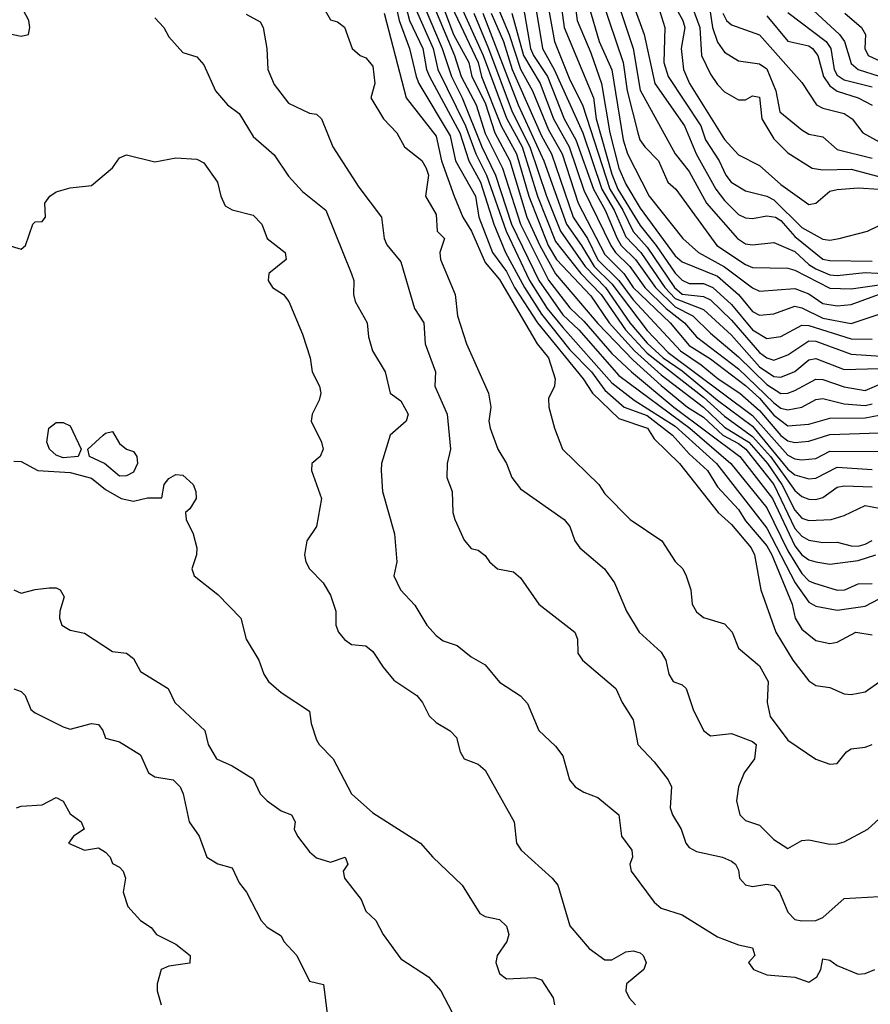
# Model space of a CAD drawing. Header units: metres. Extents: x -51132 to -49532, y -231222 to -229437.
# Tile 586 of 656: x -50220 to -50160, y -229989 to -229919. Entities that reach past the tile are written whole.
import ezdxf

# ---------------------------------------------------------------- set-up
doc = ezdxf.new("R2010")
doc.units = ezdxf.units.M
for name, color, linetype in [('CONTOUR_HALF', 8, 'Continuous'), ('CONTOUR_INDEX', 1, 'Continuous'), ('CONTOUR_INTER', 3, 'Continuous')]:
    doc.layers.add(name, color=color, linetype=linetype)

msp = doc.modelspace()

# ---------------------------------------------------------------- linework, layer by layer
at = {"layer": 'CONTOUR_HALF'}
for points, elevation in [([(-50183.148, -229914.759), (-50182.164, -229920.259), (-50181.08, -229922.988), (-50180.175, -229924.759), (-50178.239, -229930.759), (-50177.309, -229932.259), (-50176.58, -229933.772), (-50175.58, -229934.89), (-50173.642, -229937.759), (-50173.08, -229938.217), (-50171.58, -229938.383), (-50171.08, -229938.641), (-50169.58, -229940.075), (-50167.58, -229942.372), (-50167.08, -229942.76), (-50166.58, -229942.911), (-50165.58, -229942.533), (-50164.08, -229941.54), (-50163.58, -229941.579), (-50161.08, -229942.506), (-50158.58, -229942.656)], 64.5), ([(-50180.956, -229915.759), (-50180.561, -229918.759), (-50179.58, -229921.073), (-50178.821, -229923.259), (-50178.237, -229926.759), (-50177.58, -229929.261), (-50177.08, -229930.396), (-50176.08, -229932.103), (-50173.58, -229935.492), (-50173.08, -229935.933), (-50170.58, -229936.942), (-50169.085, -229938.259), (-50168.08, -229939.453), (-50167.58, -229939.724), (-50166.58, -229939.631), (-50165.08, -229939.091), (-50164.58, -229939.209), (-50163.08, -229939.933), (-50161.08, -229940.308), (-50158.58, -229939.476)], 63.5), ([(-50171.45, -229915.759), (-50170.939, -229919.259), (-50170.58, -229920.316), (-50170.08, -229921.023), (-50169.08, -229921.626), (-50167.58, -229921.846), (-50167.08, -229922.201), (-50166.429, -229923.759), (-50166.146, -229925.259), (-50164.58, -229926.555), (-50164.08, -229926.859), (-50163.08, -229927.043), (-50162.08, -229927.939), (-50159.58, -229928.55)], 59.5), ([(-50193, -229916.759), (-50192.478, -229918.759), (-50191.528, -229920.759), (-50191.249, -229922.259), (-50191.041, -229922.759), (-50188.895, -229926.759), (-50188.24, -229928.759), (-50187.429, -229930.259), (-50186.477, -229933.259), (-50185.638, -229935.259), (-50184.295, -229937.759), (-50183.08, -229939.66), (-50181.08, -229942.176), (-50179.525, -229943.759), (-50178.58, -229945.045), (-50177.215, -229946.259), (-50175.58, -229946.866), (-50173.77, -229948.259), (-50172.58, -229949.576), (-50171.295, -229950.759), (-50170.58, -229951.926), (-50169.08, -229953.549), (-50168.58, -229954.334), (-50167.08, -229956.121), (-50166.718, -229956.759), (-50165.26, -229960.259), (-50165.064, -229961.259), (-50164.58, -229962.04), (-50163.58, -229962.861), (-50162.58, -229963.06), (-50162.08, -229962.979), (-50160.732, -229962.259), (-50159.58, -229962.458)], 71.5), ([(-50178.803, -229917.259), (-50177.286, -229921.759), (-50176.991, -229923.759), (-50176.245, -229926.759), (-50176.09, -229927.259), (-50175.737, -229927.759), (-50174.777, -229928.759), (-50174.098, -229930.259), (-50173.537, -229930.759), (-50170.632, -229934.759), (-50168.58, -229936.128), (-50168.08, -229936.335), (-50165.58, -229936.391), (-50165.08, -229936.517), (-50162.58, -229937.794), (-50161.08, -229937.857), (-50158.58, -229937.505)], 62.5), ([(-50173.859, -229917.259), (-50173.032, -229918.759), (-50172.909, -229919.259), (-50173.162, -229920.759), (-50172.987, -229922.259), (-50172.558, -229923.259), (-50170.08, -229927.22), (-50169.08, -229928.311), (-50167.58, -229929.073), (-50166.08, -229930.44), (-50164.08, -229931.855), (-50163.58, -229931.763), (-50162.58, -229930.907), (-50162.08, -229930.794), (-50160.58, -229930.667), (-50159.08, -229930.761)], 60.5), ([(-50191.43, -229917.759), (-50190.139, -229920.759), (-50189.478, -229922.759), (-50188.72, -229924.259), (-50187.332, -229927.759), (-50186.364, -229929.759), (-50185.221, -229933.259), (-50183.264, -229937.259), (-50181.58, -229939.686), (-50180.43, -229940.759), (-50177.58, -229944.011), (-50172.544, -229947.759), (-50169.634, -229950.259), (-50167.08, -229953.42), (-50165.58, -229956.484), (-50164.58, -229958.098), (-50164.08, -229958.603), (-50163.757, -229958.759), (-50162.08, -229959.264), (-50161.523, -229959.259), (-50160.58, -229958.827), (-50159.58, -229958.796)], 70.5), ([(-50190.099, -229917.759), (-50189.339, -229919.759), (-50188.257, -229921.759), (-50188.049, -229922.759), (-50187.08, -229924.627), (-50186.399, -229926.759), (-50185.341, -229928.759), (-50184.119, -229932.759), (-50183.215, -229934.759), (-50182.08, -229936.79), (-50179.08, -229940.305), (-50176.58, -229942.913), (-50174.58, -229944.721), (-50172.71, -229946.259), (-50171.58, -229946.978), (-50170.199, -229948.259), (-50169.08, -229948.839), (-50168.56, -229949.259), (-50166.58, -229951.766), (-50165.08, -229954.899), (-50164.58, -229955.441), (-50164.08, -229955.711), (-50163.08, -229955.88), (-50162.08, -229955.871), (-50161.08, -229956.124), (-50160.58, -229956.155), (-50160.08, -229956.005), (-50159.58, -229955.749)], 69.5), ([(-50188.814, -229917.759), (-50187.227, -229921.259), (-50185.58, -229925.723), (-50184.464, -229927.759), (-50183.381, -229931.259), (-50182.08, -229934.473), (-50180.288, -229936.759), (-50178.84, -229938.259), (-50177.113, -229940.759), (-50175.58, -229942.429), (-50171.58, -229945.562), (-50170.08, -229946.912), (-50168.08, -229948.34), (-50166.82, -229949.759), (-50165.08, -229952.189), (-50164.58, -229952.62), (-50164.08, -229952.795), (-50163.58, -229952.82), (-50163.08, -229952.678), (-50162.08, -229951.961), (-50161.58, -229951.865), (-50159.58, -229951.931)], 68.5), ([(-50184.399, -229917.759), (-50183.856, -229920.759), (-50183.652, -229921.259), (-50182.666, -229922.759), (-50181.478, -229925.759), (-50180.638, -229927.259), (-50179.399, -229930.759), (-50178.551, -229932.259), (-50177.711, -229934.259), (-50177.413, -229934.759), (-50176.405, -229935.759), (-50174.99, -229937.759), (-50173.58, -229939.118), (-50172.331, -229939.759), (-50171.08, -229940.999), (-50169.08, -229942.679), (-50167.08, -229944.656), (-50166.08, -229945.294), (-50165.58, -229945.271), (-50165.08, -229945.085), (-50163.58, -229944.28), (-50163.08, -229944.296), (-50161.58, -229944.814), (-50160.08, -229945.07), (-50158.08, -229944.223)], 65.5), ([(-50176.514, -229917.759), (-50175.794, -229919.759), (-50175.041, -229923.259), (-50172.91, -229926.259), (-50172.1, -229928.259), (-50170.701, -229930.759), (-50170.08, -229931.579), (-50169.08, -229932.555), (-50168.58, -229932.795), (-50168.08, -229932.848), (-50167.08, -229932.661), (-50166.445, -229932.759), (-50166.08, -229932.996), (-50165.08, -229934.138), (-50163.08, -229935.744), (-50162.58, -229935.844), (-50159.58, -229935.873)], 61.5), ([(-50164.08, -229917.759), (-50161.895, -229919.759), (-50161.551, -229920.259), (-50161.08, -229921.823), (-50160.58, -229922.256), (-50159.08, -229922.721)], 57.5), ([(-50204.08, -229918.323), (-50203.08, -229918.87), (-50202.878, -229919.259), (-50202.608, -229920.759), (-50202.547, -229922.259), (-50202.08, -229923.322), (-50201.08, -229924.638), (-50199.58, -229925.351), (-50199.08, -229925.429), (-50198.723, -229925.759), (-50197.929, -229927.759), (-50196.08, -229930.612), (-50194.465, -229932.759), (-50194.266, -229934.259), (-50194.08, -229934.729), (-50193.08, -229935.94), (-50192.102, -229939.259), (-50191.449, -229940.259), (-50191.353, -229941.759), (-50190.623, -229943.759), (-50190.657, -229944.759), (-50189.792, -229946.759), (-50189.553, -229949.259), (-50189.796, -229950.259), (-50189.82, -229951.259), (-50189.441, -229952.259), (-50189.378, -229953.759), (-50189.24, -229954.259), (-50188.58, -229955.713), (-50188.08, -229956.301), (-50187.58, -229956.429), (-50187.08, -229956.804), (-50186.784, -229957.259), (-50186.203, -229957.759), (-50185.08, -229957.964), (-50184.58, -229958.392), (-50183.284, -229960.259), (-50180.716, -229962.259), (-50180.537, -229962.759), (-50180.507, -229963.759), (-50180.168, -229964.259), (-50177.794, -229966.259), (-50177.358, -229967.259), (-50176.58, -229968.49), (-50176.249, -229970.259), (-50175.08, -229971.478), (-50174.088, -229972.759), (-50173.838, -229973.259), (-50173.935, -229974.759), (-50173.783, -229975.259), (-50173.157, -229976.259), (-50172.817, -229977.259), (-50172.58, -229977.567), (-50172.08, -229977.861), (-50170.229, -229978.259), (-50169.58, -229978.55), (-50169.298, -229978.759), (-50169.08, -229979.193), (-50169.019, -229979.759), (-50168.58, -229980.225), (-50168.08, -229980.334), (-50167.08, -229980.184), (-50166.58, -229980.276), (-50166.175, -229980.759), (-50165.58, -229982.175), (-50165.08, -229982.688), (-50164.58, -229982.797), (-50163.58, -229982.759), (-50163.08, -229982.559), (-50161.58, -229981.193), (-50159.08, -229981.054)], 73.5), ([(-50194.267, -229918.259), (-50192.709, -229924.259), (-50190.58, -229927.004), (-50190.187, -229928.759), (-50189.287, -229931.259), (-50188.684, -229932.759), (-50188.067, -229933.759), (-50187.08, -229935.988), (-50186.08, -229937.196), (-50183.387, -229941.759), (-50182.578, -229942.759), (-50182.115, -229944.259), (-50182.158, -229944.759), (-50182.58, -229945.637), (-50182.573, -229946.259), (-50182.167, -229947.759), (-50181.583, -229949.259), (-50179.014, -229951.759), (-50178.58, -229952.417), (-50176.791, -229954.259), (-50174.535, -229955.759), (-50173.58, -229957.242), (-50173.038, -229957.759), (-50172.792, -229958.259), (-50172.47, -229959.259), (-50172.377, -229960.259), (-50172.08, -229960.811), (-50171.58, -229961.207), (-50170.08, -229961.658), (-50169.535, -229962.259), (-50169.08, -229963.405), (-50167.58, -229964.658), (-50166.982, -229965.759), (-50167.04, -229967.259), (-50166.843, -229968.259), (-50165.58, -229969.941), (-50163.58, -229971.285), (-50162.58, -229971.649), (-50162.08, -229971.594), (-50161.409, -229970.759), (-50161.08, -229970.548), (-50160.08, -229970.433), (-50159.58, -229970.25)], 72.5), ([(-50187.266, -229918.259), (-50184.736, -229924.759), (-50182.908, -229928.759), (-50181.316, -229933.259), (-50180.233, -229934.759), (-50179.35, -229936.259), (-50178.08, -229937.495), (-50175.58, -229940.803), (-50174.08, -229942.375), (-50168.08, -229946.86), (-50165.58, -229949.674), (-50165.08, -229949.929), (-50164.58, -229950), (-50163.58, -229949.905), (-50162.58, -229949.381), (-50159.08, -229949.419)], 67.5), ([(-50186.08, -229918.123), (-50185.373, -229919.759), (-50184.58, -229922.24), (-50183.728, -229923.759), (-50182.58, -229926.548), (-50181.618, -229928.259), (-50180.474, -229931.759), (-50178.58, -229935.4), (-50177.222, -229936.759), (-50176.58, -229937.764), (-50173.937, -229940.259), (-50172.58, -229941.869), (-50171.08, -229942.822), (-50168.58, -229944.727), (-50167.58, -229945.63), (-50166.58, -229946.828), (-50165.58, -229947.581), (-50164.08, -229947.483), (-50162.58, -229947.05), (-50160.08, -229947.015), (-50159.08, -229946.841)], 66.5), ([(-50167.08, -229918.434), (-50165.58, -229920.243), (-50164.08, -229920.576), (-50163.813, -229920.759), (-50163.446, -229921.259), (-50163.04, -229922.759), (-50162.58, -229923.41), (-50162.08, -229923.795), (-50160.567, -229924.259), (-50159.58, -229924.792)], 58.5), ([(-50221.08, -229934.729), (-50220.08, -229935.037), (-50219.753, -229934.759), (-50219.251, -229933.259), (-50219.08, -229933.081), (-50218.58, -229933.07), (-50218.331, -229932.759), (-50218.378, -229931.759), (-50218.035, -229931.259), (-50217.58, -229930.952), (-50216.58, -229930.67), (-50215.08, -229930.508), (-50213.58, -229929.246), (-50213.08, -229928.542), (-50212.58, -229928.32), (-50210.58, -229928.808), (-50209.08, -229928.54), (-50207.58, -229928.638), (-50207.08, -229928.9), (-50206.112, -229930.259), (-50205.884, -229931.259), (-50205.58, -229931.957), (-50205.08, -229932.22), (-50203.58, -229932.602), (-50202.957, -229933.259), (-50202.583, -229934.259), (-50201.3, -229935.259), (-50201.225, -229935.759), (-50202.472, -229936.759), (-50202.511, -229937.259), (-50202.195, -229937.759), (-50201.418, -229938.259), (-50201.038, -229938.759), (-50200.08, -229941.066), (-50199.534, -229942.759), (-50199.388, -229943.759), (-50198.863, -229944.759), (-50198.768, -229945.259), (-50198.884, -229945.759), (-50199.383, -229946.759), (-50199.457, -229947.259), (-50198.734, -229948.759), (-50198.609, -229949.259), (-50198.817, -229949.759), (-50199.413, -229950.259), (-50199.443, -229950.759), (-50198.712, -229952.759), (-50199.08, -229954.748), (-50199.769, -229955.759), (-50199.92, -229956.759), (-50199.848, -229957.259), (-50199.585, -229957.759), (-50198.611, -229958.759), (-50198.08, -229959.624), (-50197.704, -229960.759), (-50197.695, -229961.759), (-50197.523, -229962.259), (-50197.08, -229962.787), (-50196.58, -229963.148), (-50195.58, -229963.239), (-50195.08, -229963.631), (-50194.349, -229964.759), (-50193.58, -229965.668), (-50191.948, -229966.759), (-50191.546, -229967.259), (-50191.08, -229968.217), (-50190.58, -229968.681), (-50189.58, -229969.282), (-50189.132, -229969.759), (-50188.859, -229970.759), (-50188.588, -229971.259), (-50187.58, -229971.656), (-50187.08, -229972.068), (-50185.02, -229975.759), (-50184.859, -229977.259), (-50184.54, -229977.759), (-50182.327, -229979.759), (-50181.923, -229980.259), (-50181.08, -229983.138), (-50179.687, -229984.759), (-50178.58, -229985.562), (-50178.08, -229985.55), (-50177.08, -229985.001), (-50176.58, -229984.915), (-50176.08, -229985.052), (-50175.866, -229985.259), (-50175.651, -229985.759), (-50175.813, -229986.259), (-50177.035, -229987.259), (-50177.083, -229987.759), (-50176.861, -229988.259), (-50176.413, -229988.759)], 74.5), ([(-50220.58, -229959.261), (-50220.08, -229959.498), (-50219.08, -229959.219), (-50218.08, -229959.106), (-50217.58, -229959.1), (-50217.289, -229959.259), (-50217.019, -229959.759), (-50217.325, -229960.759), (-50217.338, -229961.259), (-50217.185, -229961.759), (-50216.58, -229962.109), (-50215.58, -229962.323), (-50213.58, -229963.645), (-50212.58, -229963.744), (-50212.08, -229964.138), (-50211.58, -229965.056), (-50209.618, -229966.259), (-50209.141, -229967.259), (-50207.018, -229969.259), (-50206.789, -229970.259), (-50206.193, -229971.259), (-50205.08, -229971.774), (-50203.58, -229972.7), (-50203.092, -229973.759), (-50202.575, -229974.259), (-50201.58, -229974.961), (-50200.848, -229975.259), (-50200.599, -229975.759), (-50200.673, -229976.259), (-50200.435, -229976.759), (-50199.58, -229977.879), (-50199.08, -229978.298), (-50198.08, -229978.626), (-50197.032, -229978.259), (-50196.863, -229978.759), (-50197.191, -229979.259), (-50197.096, -229979.759), (-50195.895, -229981.259), (-50195.58, -229982.094), (-50194.861, -229982.759), (-50194.335, -229983.759), (-50193.08, -229985.491), (-50191.129, -229986.759), (-50190.241, -229987.759), (-50189.458, -229989.259)], 75.5), ([(-50220.406, -229974.759), (-50220.08, -229974.641), (-50218.58, -229974.537), (-50217.58, -229974.024), (-50217.08, -229974.277), (-50216.58, -229975.178), (-50215.807, -229975.759), (-50215.599, -229976.259), (-50216.351, -229976.759), (-50216.695, -229977.259), (-50215.58, -229977.752), (-50214.58, -229977.585), (-50214.08, -229977.905), (-50213.748, -229978.259), (-50213.58, -229978.711), (-50213.08, -229978.964), (-50212.831, -229979.259), (-50212.656, -229979.759), (-50212.811, -229980.759), (-50212.481, -229981.759), (-50211.58, -229982.752), (-50210.83, -229983.259), (-50210.444, -229983.759), (-50209.08, -229984.452), (-50208.053, -229985.259), (-50208.08, -229985.788), (-50209.58, -229986.004), (-50210.122, -229986.259), (-50210.408, -229987.259), (-50210.408, -229987.759), (-50210.113, -229988.759)], 76.5)]:
    msp.add_lwpolyline(points, dxfattribs=dict(at, elevation=elevation))
at = {"layer": 'CONTOUR_INDEX'}
for points, elevation in [([(-50172.571, -229917.259), (-50171.837, -229919.259), (-50171.709, -229921.259), (-50171.08, -229922.576), (-50170.58, -229923.31), (-50170.08, -229923.84), (-50169.08, -229924.406), (-50168.58, -229924.417), (-50168.08, -229924.129), (-50167.58, -229924.231), (-50167.419, -229925.759), (-50166.58, -229927.185), (-50165.58, -229928.186), (-50163.835, -229929.259), (-50163.08, -229929.391), (-50161.08, -229929.341), (-50157.08, -229930.413)], 60), ([(-50190.73, -229917.759), (-50189.271, -229921.259), (-50188.801, -229922.759), (-50187.74, -229924.759), (-50187.08, -229926.803), (-50185.856, -229929.259), (-50184.577, -229933.259), (-50182.58, -229937.238), (-50181.08, -229939.204), (-50180.08, -229940.146), (-50178.08, -229942.44), (-50176.683, -229943.759), (-50173.673, -229946.259), (-50168.981, -229949.759), (-50166.664, -229952.759), (-50165.08, -229956.116), (-50164.58, -229956.754), (-50164.08, -229957.108), (-50163.58, -229957.269), (-50162.58, -229957.43), (-50160.58, -229957.167), (-50159.325, -229956.759)], 70), ([(-50183.508, -229917.759), (-50183.015, -229920.759), (-50182.182, -229922.259), (-50180.142, -229926.759), (-50178.789, -229930.759), (-50177.915, -229932.259), (-50177.08, -229934.154), (-50176.036, -229935.259), (-50174.331, -229937.759), (-50173.58, -229938.543), (-50171.58, -229939.315), (-50169.58, -229941.132), (-50167.58, -229943.395), (-50166.58, -229944.082), (-50166.08, -229944.136), (-50165.08, -229943.726), (-50164.08, -229942.901), (-50163.58, -229942.801), (-50161.58, -229943.596), (-50159.08, -229943.512)], 65), ([(-50218.094, -229947.759), (-50217.58, -229947.348), (-50217.08, -229947.353), (-50216.58, -229947.589), (-50215.815, -229949.259), (-50216.015, -229949.759), (-50217.08, -229949.873), (-50217.58, -229949.668), (-50218.068, -229949.259), (-50218.242, -229948.759), (-50218.094, -229947.759)], 75), ([(-50214.234, -229948.259), (-50214.08, -229948.107), (-50213.58, -229947.998), (-50213.08, -229948.85), (-50212.58, -229949.246), (-50212.08, -229949.424), (-50211.842, -229949.759), (-50211.797, -229950.259), (-50212.08, -229950.878), (-50212.58, -229951.153), (-50213.08, -229951.174), (-50214.142, -229950.259), (-50215.225, -229949.759), (-50215.34, -229949.259), (-50214.234, -229948.259)], 75), ([(-50220.58, -229950.094), (-50220.08, -229950.126), (-50218.879, -229950.759), (-50216.58, -229950.9), (-50215.08, -229951.322), (-50214.08, -229952.123), (-50212.952, -229952.759), (-50212.08, -229952.953), (-50211.08, -229952.721), (-50210.08, -229952.705), (-50209.905, -229951.759), (-50209.58, -229951.326), (-50209.08, -229951.052), (-50208.58, -229951.105), (-50207.853, -229951.759), (-50207.644, -229952.259), (-50207.637, -229952.759), (-50208.08, -229953.501), (-50208.384, -229953.759), (-50208.331, -229954.259), (-50207.856, -229955.259), (-50207.577, -229956.259), (-50207.597, -229956.759), (-50207.928, -229957.759), (-50207.782, -229958.259), (-50206.08, -229959.573), (-50204.445, -229961.259), (-50204.088, -229962.759), (-50203.181, -229964.259), (-50202.823, -229965.259), (-50202.497, -229965.759), (-50201.58, -229966.542), (-50199.58, -229967.869), (-50199.46, -229968.759), (-50199.08, -229969.92), (-50198.892, -229970.259), (-50197.888, -229971.259), (-50196.587, -229973.759), (-50195.08, -229975.114), (-50191.675, -229977.259), (-50190.807, -229978.259), (-50188.727, -229980.259), (-50187.464, -229982.259), (-50187.08, -229982.483), (-50186.08, -229982.682), (-50185.58, -229983.157), (-50185.407, -229983.759), (-50185.54, -229984.259), (-50186.231, -229985.259), (-50186.343, -229985.759), (-50186.08, -229986.531), (-50185.58, -229986.909), (-50183.58, -229986.814), (-50183.08, -229986.974), (-50182.266, -229988.259), (-50182.157, -229988.759)], 75)]:
    msp.add_lwpolyline(points, dxfattribs=dict(at, elevation=elevation))
at = {"layer": 'CONTOUR_INTER'}
for points, elevation in [([(-50181.941, -229915.759), (-50181.471, -229919.259), (-50179.396, -229924.259), (-50179.195, -229925.759), (-50178.08, -229929.696), (-50177.659, -229930.759), (-50176.08, -229933.352), (-50174.929, -229934.759), (-50173.58, -229936.744), (-50173.08, -229937.243), (-50172.58, -229937.465), (-50171.58, -229937.47), (-50170.902, -229937.759), (-50169.58, -229938.952), (-50168.08, -229940.762), (-50167.08, -229941.381), (-50166.08, -229941.25), (-50164.58, -229940.436), (-50164.08, -229940.447), (-50161.08, -229941.398), (-50159.58, -229941.417)], 64), ([(-50198.922, -229917.259), (-50198.08, -229918.713), (-50197.58, -229918.868), (-50197.08, -229919.235), (-50196.546, -229920.759), (-50195.968, -229921.259), (-50195.58, -229921.431), (-50195.08, -229922.005), (-50194.925, -229923.259), (-50195.224, -229924.259), (-50194.309, -229925.759), (-50193.363, -229926.759), (-50192.833, -229927.759), (-50191.58, -229928.725), (-50191.285, -229929.259), (-50191.128, -229929.759), (-50191.326, -229931.259), (-50190.58, -229932.568), (-50190.506, -229933.759), (-50189.982, -229934.259), (-50190.321, -229935.259), (-50190.256, -229935.759), (-50189.216, -229938.259), (-50189.058, -229939.759), (-50188.424, -229941.759), (-50186.846, -229945.259), (-50186.686, -229946.259), (-50186.823, -229947.259), (-50186.746, -229947.759), (-50186.18, -229949.259), (-50185.58, -229950.257), (-50185.19, -229951.259), (-50184.58, -229952.081), (-50181.483, -229954.259), (-50181.075, -229954.759), (-50180.72, -229955.759), (-50180.362, -229956.259), (-50178.599, -229957.759), (-50177.898, -229958.759), (-50177.046, -229960.759), (-50176.138, -229962.259), (-50174.58, -229963.673), (-50174.255, -229964.259), (-50174.03, -229965.259), (-50173.717, -229965.759), (-50173.08, -229966.014), (-50172.805, -229966.259), (-50172.317, -229967.759), (-50171.579, -229969.259), (-50171.08, -229969.639), (-50169.58, -229969.456), (-50168.08, -229970.044), (-50167.839, -229970.259), (-50167.948, -229971.259), (-50168.683, -229972.259), (-50169.093, -229973.259), (-50169.222, -229974.259), (-50168.997, -229975.259), (-50168.58, -229975.649), (-50167.58, -229975.996), (-50166.58, -229977.014), (-50165.58, -229977.645), (-50164.58, -229977.076), (-50164.08, -229977.034), (-50162.58, -229977.331), (-50162.08, -229977.322), (-50161.58, -229977.17), (-50159.889, -229976.259), (-50159.08, -229975.532)], 73), ([(-50193.527, -229917.259), (-50193.2, -229918.759), (-50192.477, -229920.759), (-50191.986, -229922.759), (-50191.793, -229923.259), (-50189.58, -229926.97), (-50189.188, -229928.759), (-50187.782, -229931.259), (-50187.548, -229932.759), (-50186.57, -229935.259), (-50185.58, -229936.61), (-50184.995, -229937.759), (-50183.379, -229940.259), (-50180.129, -229944.259), (-50179.449, -229945.259), (-50177.58, -229947.073), (-50175.558, -229947.759), (-50175.08, -229948.514), (-50173.27, -229950.259), (-50170.527, -229953.759), (-50169.58, -229954.603), (-50168.182, -229956.259), (-50167.946, -229956.759), (-50167.506, -229959.259), (-50166.433, -229962.259), (-50165.216, -229964.259), (-50164.08, -229965.733), (-50163.58, -229966.052), (-50162.58, -229966.205), (-50161.58, -229966.643), (-50161.08, -229966.69), (-50160.08, -229966.515), (-50158.294, -229965.259)], 72), ([(-50177.723, -229917.259), (-50176.574, -229920.759), (-50176.08, -229923.732), (-50173.574, -229928.259), (-50172.58, -229929.511), (-50171.364, -229931.759), (-50169.156, -229934.259), (-50168.58, -229934.657), (-50168.08, -229934.719), (-50166.58, -229934.546), (-50165.08, -229935.194), (-50164.08, -229936.12), (-50163.58, -229936.422), (-50162.58, -229936.848), (-50162.08, -229936.909), (-50160.08, -229936.695), (-50156.58, -229936.886)], 62), ([(-50221.08, -229919.66), (-50220.08, -229919.892), (-50219.556, -229919.759), (-50219.443, -229919.259), (-50219.534, -229918.759), (-50220.076, -229917.759)], 74), ([(-50192.08, -229917.822), (-50190.789, -229920.759), (-50190.464, -229922.259), (-50188.479, -229926.259), (-50187.749, -229928.259), (-50186.993, -229929.759), (-50185.602, -229933.759), (-50183.93, -229937.259), (-50182.688, -229939.259), (-50181.58, -229940.605), (-50178.08, -229944.527), (-50176.502, -229945.759), (-50173.58, -229947.619), (-50170.657, -229950.259), (-50167.08, -229954.871), (-50165.047, -229958.759), (-50164.08, -229960.129), (-50163.58, -229960.424), (-50162.08, -229960.694), (-50160.08, -229960.404), (-50158.58, -229959.635)], 71), ([(-50189.49, -229917.759), (-50187.59, -229921.759), (-50187.357, -229922.759), (-50185.954, -229926.259), (-50184.866, -229928.259), (-50183.992, -229931.259), (-50182.603, -229934.759), (-50182.021, -229935.759), (-50179.58, -229938.357), (-50178.267, -229940.259), (-50176.472, -229942.259), (-50174.58, -229943.961), (-50171.58, -229946.256), (-50170.08, -229947.682), (-50168.348, -229948.759), (-50167.01, -229950.259), (-50166.003, -229951.759), (-50165.08, -229953.577), (-50164.58, -229954.146), (-50164.08, -229954.333), (-50162.508, -229954.259), (-50161.58, -229953.967), (-50160.08, -229953.257), (-50158.58, -229953.542)], 69), ([(-50179.725, -229917.759), (-50178.975, -229920.259), (-50178.08, -229922.273), (-50177.284, -229927.259), (-50176.968, -229928.259), (-50175.424, -229931.259), (-50173.045, -229934.259), (-50171.919, -229935.259), (-50170.08, -229936.289), (-50168.08, -229937.778), (-50167.58, -229938.025), (-50165.08, -229937.819), (-50164.08, -229938.213), (-50163.08, -229938.893), (-50162.08, -229939.048), (-50161.08, -229938.974), (-50159.137, -229938.259)], 63), ([(-50174.8, -229917.759), (-50174.314, -229919.259), (-50174.381, -229921.759), (-50174.08, -229922.762), (-50171.762, -229926.259), (-50171.429, -229927.259), (-50170.459, -229928.759), (-50169.995, -229929.759), (-50169.593, -229930.259), (-50168.58, -229930.871), (-50167.08, -229931.267), (-50166.58, -229931.527), (-50164.58, -229933.492), (-50163.08, -229934.316), (-50162.58, -229934.387), (-50161.937, -229934.259), (-50159.922, -229933.759), (-50159.08, -229933.353)], 61), ([(-50210.58, -229918.59), (-50209.939, -229919.259), (-50209.58, -229919.942), (-50208.58, -229921.033), (-50207.58, -229921.348), (-50207.08, -229921.929), (-50206.252, -229923.759), (-50205.397, -229924.759), (-50204.58, -229925.39), (-50203.58, -229927.024), (-50202.08, -229928.332), (-50201.08, -229929.842), (-50200.08, -229930.929), (-50198.404, -229932.259), (-50196.58, -229936.783), (-50196.432, -229937.259), (-50196.447, -229938.259), (-50196.333, -229938.759), (-50195.475, -229940.259), (-50195.391, -229941.259), (-50195.109, -229942.259), (-50194.2, -229943.759), (-50193.833, -229945.259), (-50193.08, -229945.807), (-50192.565, -229946.759), (-50192.713, -229947.259), (-50193.841, -229948.259), (-50194.465, -229950.259), (-50194.489, -229950.759), (-50194.376, -229952.259), (-50193.53, -229955.259), (-50193.371, -229957.259), (-50193.581, -229958.259), (-50193.112, -229959.259), (-50192.08, -229960.342), (-50191.246, -229961.759), (-50190.58, -229962.497), (-50190.08, -229962.866), (-50189.08, -229963.205), (-50188.08, -229964.02), (-50187.08, -229964.592), (-50186.08, -229965.825), (-50184.58, -229966.782), (-50184.08, -229967.322), (-50183.264, -229969.259), (-50182.08, -229970.365), (-50181.58, -229971.043), (-50181.1, -229972.759), (-50180.703, -229973.259), (-50180.08, -229973.645), (-50179.08, -229974.014), (-50177.58, -229975.242), (-50177.4, -229976.759), (-50176.654, -229977.759), (-50176.61, -229978.259), (-50176.803, -229978.759), (-50176.709, -229979.259), (-50175.08, -229981.47), (-50174.58, -229981.88), (-50173.08, -229982.361), (-50170.58, -229983.931), (-50169.08, -229984.491), (-50168.08, -229984.711), (-50167.929, -229985.259), (-50168.379, -229985.759), (-50168.027, -229986.259), (-50167.08, -229986.62), (-50165.08, -229986.799), (-50164.08, -229987.154), (-50163.512, -229986.759), (-50163.225, -229986.259), (-50163.08, -229985.479), (-50162.58, -229985.576), (-50162.08, -229985.955), (-50160.58, -229986.568), (-50160.08, -229986.533), (-50159.396, -229986.259)], 74), ([(-50187.907, -229918.259), (-50186.841, -229920.759), (-50185.171, -229925.259), (-50183.916, -229927.759), (-50182.74, -229931.259), (-50181.744, -229933.759), (-50179.974, -229936.259), (-50178.527, -229937.759), (-50176.817, -229940.259), (-50175.58, -229941.724), (-50174.441, -229942.759), (-50173.08, -229943.672), (-50170.58, -229945.766), (-50168.08, -229947.618), (-50165.58, -229950.661), (-50165.08, -229951.083), (-50164.08, -229951.351), (-50163.58, -229951.318), (-50162.08, -229950.523), (-50159.58, -229950.688)], 68), ([(-50186.665, -229918.259), (-50185.781, -229920.259), (-50185.169, -229922.259), (-50183.08, -229926.981), (-50182.379, -229928.259), (-50180.842, -229932.759), (-50179.808, -229934.259), (-50179.08, -229935.783), (-50177.58, -229937.256), (-50176.58, -229938.635), (-50173.203, -229942.259), (-50171.727, -229943.259), (-50170.539, -229944.259), (-50168.979, -229945.259), (-50167.58, -229946.489), (-50166.08, -229948.284), (-50165.58, -229948.654), (-50165.08, -229948.775), (-50164.08, -229948.681), (-50162.58, -229948.201), (-50159.08, -229948.089)], 67), ([(-50185.202, -229918.259), (-50184.365, -229921.259), (-50183.175, -229923.259), (-50182.221, -229925.759), (-50181.111, -229927.759), (-50180.08, -229930.828), (-50178.154, -229934.759), (-50177.818, -229935.259), (-50176.812, -229936.259), (-50175.749, -229937.759), (-50174.22, -229939.259), (-50172.925, -229940.259), (-50172.077, -229941.259), (-50169.08, -229943.535), (-50166.58, -229945.948), (-50166.08, -229946.324), (-50165.58, -229946.449), (-50164.58, -229946.273), (-50163.58, -229945.721), (-50163.08, -229945.642), (-50161.58, -229946.034), (-50160.08, -229946.155), (-50159.58, -229946.028)], 66), ([(-50170.189, -229918.259), (-50169.933, -229918.759), (-50169.58, -229919.082), (-50167.58, -229919.785), (-50164.58, -229923.169), (-50163.541, -229924.759), (-50163.08, -229925.008), (-50161.58, -229925.374), (-50160.998, -229925.759), (-50160.246, -229926.759), (-50159.08, -229927.385)], 59), ([(-50165.58, -229918.205), (-50162.852, -229920.259), (-50162.523, -229920.759), (-50162.274, -229922.259), (-50162.08, -229922.645), (-50161.58, -229922.999), (-50159.58, -229923.484)], 58), ([(-50161.525, -229918.259), (-50160.333, -229919.259), (-50160.06, -229919.759), (-50160.105, -229920.759), (-50159.861, -229921.259), (-50158.58, -229921.849)], 57), ([(-50220.58, -229966.298), (-50220.08, -229966.47), (-50219.781, -229966.759), (-50219.379, -229967.759), (-50219.08, -229968.002), (-50217.08, -229968.999), (-50216.58, -229969.166), (-50215.08, -229968.766), (-50214.58, -229968.836), (-50214.271, -229969.259), (-50214.08, -229969.81), (-50213.08, -229970.071), (-50211.58, -229970.985), (-50211.028, -229972.259), (-50210.58, -229972.556), (-50209.266, -229972.759), (-50208.774, -229973.259), (-50208.553, -229973.759), (-50208.119, -229975.759), (-50207.415, -229976.759), (-50206.866, -229978.259), (-50206.08, -229978.727), (-50205.08, -229979.015), (-50204.58, -229980.091), (-50204.05, -229980.759), (-50203.003, -229982.759), (-50202.58, -229983.246), (-50201.58, -229983.847), (-50201.393, -229984.259), (-50200.471, -229985.259), (-50199.58, -229987.088), (-50198.58, -229987.309), (-50198.274, -229989.759)], 76)]:
    msp.add_lwpolyline(points, dxfattribs=dict(at, elevation=elevation))

doc.saveas('drawing.dxf')
